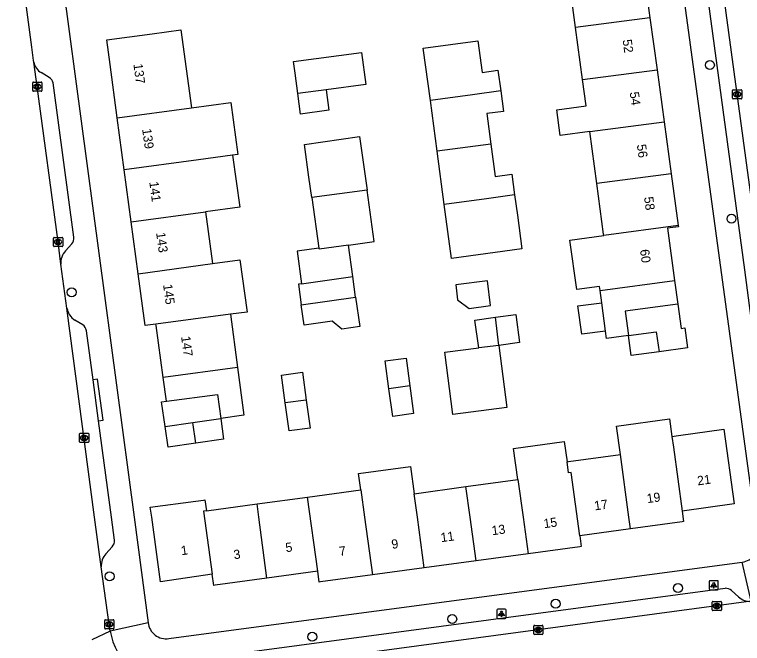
# Model space of a CAD drawing. Extents: x 163427 to 164190, y 380331 to 381641.
# Drawn here: x 163523.1 to 163602.3, y 380986.3 to 381054.7 of the extents above; entities that cross this region are included whole.
import ezdxf

# ---------------------------------------------------------------- set-up
doc = ezdxf.new("R2010")
doc.units = 0
for name, color, linetype in [('IMGEO_Boom', 7, 'Continuous'), ('IMGEO_Kolk', 7, 'Continuous'), ('IMGEO_Lichtpunt', 7, 'Continuous'), ('IMGEO_Pand', 7, 'Continuous'), ('IMGEO_Pand_nummerreeks', 7, 'Continuous'), ('IMGEO_Rijbaan_lokaal_open', 7, 'Continuous'), ('IMGEO_Voetpad_open', 7, 'Continuous')]:
    doc.layers.add(name, color=color, linetype=linetype)

msp = doc.modelspace()

# ---------------------------------------------------------------- linework, layer by layer
at = {"layer": 'IMGEO_Boom'}
for centre in [(163598.794, 381049.171), (163601.15, 381032.449), (163529.357, 381024.456), (163533.487, 380993.573), (163595.333, 380992.296), (163582.019, 380990.59), (163570.761, 380988.932), (163555.537, 380987.005)]:
    msp.add_circle(centre, 0.489, dxfattribs=at)
at = {"layer": 'IMGEO_Kolk'}
for p, q in [((163525.125, 381046.392), (163525.125, 381047.244)), ((163525.2, 381047.318), (163526.052, 381047.318)), ((163525.613, 381047.098), (163525.638, 381047.098)), ((163526.126, 381047.244), (163526.126, 381046.392)), ((163526.052, 381046.318), (163525.2, 381046.318)), ((163525.636, 381046.538), (163525.611, 381046.538)), ((163601.268, 381045.561), (163601.268, 381046.413)), ((163601.343, 381046.487), (163602.195, 381046.487)), ((163601.756, 381046.267), (163601.781, 381046.267)), ((163602.269, 381046.413), (163602.269, 381045.561)), ((163602.195, 381045.487), (163601.343, 381045.487)), ((163601.779, 381045.707), (163601.754, 381045.707)), ((163527.385, 381029.508), (163527.385, 381030.36)), ((163527.46, 381030.434), (163528.312, 381030.434)), ((163527.873, 381030.214), (163527.898, 381030.214)), ((163528.386, 381030.36), (163528.386, 381029.508)), ((163528.312, 381029.434), (163527.46, 381029.434)), ((163527.896, 381029.654), (163527.871, 381029.654)), ((163530.222, 381008.202), (163530.222, 381009.054)), ((163530.297, 381009.128), (163531.149, 381009.128)), ((163530.71, 381008.908), (163530.735, 381008.908)), ((163531.223, 381009.054), (163531.223, 381008.202)), ((163531.149, 381008.128), (163530.297, 381008.128)), ((163530.733, 381008.348), (163530.708, 381008.348)), ((163599.05, 380989.93), (163599.05, 380990.782)), ((163599.125, 380990.856), (163599.977, 380990.856)), ((163599.538, 380990.636), (163599.563, 380990.636)), ((163600.051, 380990.782), (163600.051, 380989.93)), ((163599.977, 380989.856), (163599.125, 380989.856)), ((163599.561, 380990.076), (163599.536, 380990.076)), ((163532.954, 380987.93), (163532.954, 380988.782)), ((163533.029, 380988.856), (163533.881, 380988.856)), ((163533.442, 380988.636), (163533.467, 380988.636)), ((163533.955, 380988.782), (163533.955, 380987.93)), ((163579.634, 380987.321), (163579.634, 380988.173)), ((163579.709, 380988.247), (163580.561, 380988.247)), ((163580.635, 380988.173), (163580.635, 380987.321)), ((163533.881, 380987.856), (163533.029, 380987.856)), ((163533.465, 380988.076), (163533.44, 380988.076)), ((163580.145, 380987.467), (163580.12, 380987.467)), ((163580.122, 380988.027), (163580.147, 380988.027)), ((163580.561, 380987.247), (163579.709, 380987.247))]:
    msp.add_line(p, q, dxfattribs=at)
for points in [[(163525.125, 381046.392), (163525.125, 381047.244)], [(163525.2, 381047.318), (163526.052, 381047.318)], [(163525.446, 381047.018), (163525.569, 381047.018), (163525.569, 381046.867), (163525.699, 381047.018), (163525.863, 381047.018), (163525.717, 381046.867), (163525.87, 381046.618), (163525.718, 381046.618), (163525.633, 381046.782), (163525.569, 381046.715), (163525.569, 381046.618), (163525.446, 381046.618), (163525.446, 381047.018)], [(163526.126, 381047.244), (163526.126, 381046.392)], [(163526.052, 381046.318), (163525.2, 381046.318)], [(163601.268, 381045.561), (163601.268, 381046.413)], [(163601.343, 381046.487), (163602.195, 381046.487)], [(163601.589, 381046.187), (163601.712, 381046.187), (163601.712, 381046.036), (163601.842, 381046.187), (163602.006, 381046.187), (163601.86, 381046.036), (163602.013, 381045.787), (163601.861, 381045.787), (163601.776, 381045.951), (163601.712, 381045.884), (163601.712, 381045.787), (163601.589, 381045.787), (163601.589, 381046.187)], [(163602.269, 381046.413), (163602.269, 381045.561)], [(163602.195, 381045.487), (163601.343, 381045.487)], [(163527.385, 381029.508), (163527.385, 381030.36)], [(163527.46, 381030.434), (163528.312, 381030.434)], [(163527.706, 381030.134), (163527.829, 381030.134), (163527.829, 381029.983), (163527.959, 381030.134), (163528.123, 381030.134), (163527.977, 381029.983), (163528.13, 381029.734), (163527.978, 381029.734), (163527.893, 381029.898), (163527.829, 381029.831), (163527.829, 381029.734), (163527.706, 381029.734), (163527.706, 381030.134)], [(163528.386, 381030.36), (163528.386, 381029.508)], [(163528.312, 381029.434), (163527.46, 381029.434)], [(163530.222, 381008.202), (163530.222, 381009.054)], [(163530.297, 381009.128), (163531.149, 381009.128)], [(163530.543, 381008.828), (163530.666, 381008.828), (163530.666, 381008.677), (163530.796, 381008.828), (163530.96, 381008.828), (163530.814, 381008.677), (163530.967, 381008.428), (163530.815, 381008.428), (163530.73, 381008.592), (163530.666, 381008.525), (163530.666, 381008.428), (163530.543, 381008.428), (163530.543, 381008.828)], [(163531.223, 381009.054), (163531.223, 381008.202)], [(163531.149, 381008.128), (163530.297, 381008.128)], [(163599.05, 380989.93), (163599.05, 380990.782)], [(163599.125, 380990.856), (163599.977, 380990.856)], [(163599.371, 380990.556), (163599.494, 380990.556), (163599.494, 380990.405), (163599.624, 380990.556), (163599.788, 380990.556), (163599.642, 380990.405), (163599.795, 380990.156), (163599.643, 380990.156), (163599.558, 380990.32), (163599.494, 380990.253), (163599.494, 380990.156), (163599.371, 380990.156), (163599.371, 380990.556)], [(163600.051, 380990.782), (163600.051, 380989.93)], [(163599.977, 380989.856), (163599.125, 380989.856)], [(163532.954, 380987.93), (163532.954, 380988.782)], [(163533.029, 380988.856), (163533.881, 380988.856)], [(163533.275, 380988.556), (163533.398, 380988.556), (163533.398, 380988.405), (163533.528, 380988.556), (163533.692, 380988.556), (163533.546, 380988.405), (163533.699, 380988.156), (163533.547, 380988.156), (163533.462, 380988.32), (163533.398, 380988.253), (163533.398, 380988.156), (163533.275, 380988.156), (163533.275, 380988.556)], [(163533.955, 380988.782), (163533.955, 380987.93)], [(163579.634, 380987.321), (163579.634, 380988.173)], [(163579.709, 380988.247), (163580.561, 380988.247)], [(163580.635, 380988.173), (163580.635, 380987.321)], [(163533.881, 380987.856), (163533.029, 380987.856)], [(163579.955, 380987.947), (163580.078, 380987.947), (163580.078, 380987.796), (163580.208, 380987.947), (163580.372, 380987.947), (163580.226, 380987.796), (163580.379, 380987.547), (163580.227, 380987.547), (163580.142, 380987.711), (163580.078, 380987.644), (163580.078, 380987.547), (163579.955, 380987.547), (163579.955, 380987.947)], [(163580.561, 380987.247), (163579.709, 380987.247)]]:
    msp.add_lwpolyline(points, dxfattribs=at)
for centre, start, end in [((163525.202, 381047.242), 91.55205, 178.44795), ((163525.202, 381047.242), 91.55205, 178.44795), ((163526.05, 381047.242), 1.55205, 88.44795), ((163526.05, 381047.242), 1.55205, 88.44795), ((163525.202, 381046.394), 181.55205, 268.44795), ((163525.202, 381046.394), 181.55205, 268.44795), ((163526.05, 381046.394), 271.55205, 358.44795), ((163526.05, 381046.394), 271.55205, 358.44795), ((163601.345, 381046.411), 91.55205, 178.44795), ((163601.345, 381046.411), 91.55205, 178.44795), ((163602.193, 381046.411), 1.55205, 88.44795), ((163602.193, 381046.411), 1.55205, 88.44795), ((163601.345, 381045.563), 181.55205, 268.44795), ((163601.345, 381045.563), 181.55205, 268.44795), ((163602.193, 381045.563), 271.55205, 358.44795), ((163602.193, 381045.563), 271.55205, 358.44795), ((163527.462, 381030.358), 91.55205, 178.44795), ((163527.462, 381030.358), 91.55205, 178.44795), ((163528.31, 381030.358), 1.55205, 88.44795), ((163528.31, 381030.358), 1.55205, 88.44795), ((163527.462, 381029.51), 181.55205, 268.44795), ((163527.462, 381029.51), 181.55205, 268.44795), ((163528.31, 381029.51), 271.55205, 358.44795), ((163528.31, 381029.51), 271.55205, 358.44795), ((163530.299, 381009.052), 91.55205, 178.44795), ((163530.299, 381009.052), 91.55205, 178.44795), ((163531.147, 381009.052), 1.55205, 88.44795), ((163531.147, 381009.052), 1.55205, 88.44795), ((163530.299, 381008.204), 181.55205, 268.44795), ((163530.299, 381008.204), 181.55205, 268.44795), ((163531.147, 381008.204), 271.55205, 358.44795), ((163531.147, 381008.204), 271.55205, 358.44795), ((163599.127, 380990.78), 91.55205, 178.44795), ((163599.127, 380990.78), 91.55205, 178.44795), ((163599.975, 380990.78), 1.55205, 88.44795), ((163599.975, 380990.78), 1.55205, 88.44795), ((163599.127, 380989.932), 181.55205, 268.44795), ((163599.127, 380989.932), 181.55205, 268.44795), ((163599.975, 380989.932), 271.55205, 358.44795), ((163599.975, 380989.932), 271.55205, 358.44795), ((163533.031, 380988.78), 91.55205, 178.44795), ((163533.031, 380988.78), 91.55205, 178.44795), ((163533.879, 380988.78), 1.55205, 88.44795), ((163533.879, 380988.78), 1.55205, 88.44795), ((163579.711, 380988.171), 91.55205, 178.44795), ((163579.711, 380988.171), 91.55205, 178.44795), ((163580.559, 380988.171), 1.55205, 88.44795), ((163580.559, 380988.171), 1.55205, 88.44795), ((163533.031, 380987.932), 181.55205, 268.44795), ((163533.031, 380987.932), 181.55205, 268.44795), ((163533.879, 380987.932), 271.55205, 358.44795), ((163533.879, 380987.932), 271.55205, 358.44795), ((163579.711, 380987.323), 181.55205, 268.44795), ((163579.711, 380987.323), 181.55205, 268.44795), ((163580.559, 380987.323), 271.55205, 358.44795), ((163580.559, 380987.323), 271.55205, 358.44795)]:
    msp.add_arc(centre, 0.0765, start, end, dxfattribs=at)
for centre, major_axis, ratio, start_param, end_param in [((163525.612, 381046.818), (-0.387, 0.002), 0.722429, 4.712389, 7.853982), ((163525.637, 381046.818), (-0.39, 0.002), 0.717154, 1.570796, 4.712389), ((163601.755, 381045.987), (-0.387, 0.002), 0.722429, 4.712389, 7.853982), ((163601.78, 381045.987), (-0.39, 0.002), 0.717154, 1.570796, 4.712389), ((163527.872, 381029.934), (-0.387, 0.002), 0.722429, 4.712389, 7.853982), ((163527.897, 381029.934), (-0.39, 0.002), 0.717154, 1.570796, 4.712389), ((163530.709, 381008.628), (-0.387, 0.002), 0.722429, 4.712389, 7.853982), ((163530.734, 381008.628), (-0.39, 0.002), 0.717154, 1.570796, 4.712389), ((163599.537, 380990.356), (-0.387, 0.002), 0.722429, 4.712389, 7.853982), ((163599.562, 380990.356), (-0.39, 0.002), 0.717154, 1.570796, 4.712389), ((163533.441, 380988.356), (-0.387, 0.002), 0.722429, 4.712389, 7.853982), ((163533.466, 380988.356), (-0.39, 0.002), 0.717154, 1.570796, 4.712389), ((163580.121, 380987.747), (-0.387, 0.002), 0.722429, 4.712389, 7.853982), ((163580.146, 380987.747), (-0.39, 0.002), 0.717154, 1.570796, 4.712389)]:
    msp.add_ellipse(centre, major_axis=major_axis, ratio=ratio, start_param=start_param, end_param=end_param, dxfattribs=at)
at = {"layer": 'IMGEO_Lichtpunt'}
for p, q in [((163598.713, 380993.006), (163598.713, 380992.199)), ((163598.713, 380993.006), (163598.713, 380992.199)), ((163599.615, 380993.101), (163598.807, 380993.101)), ((163599.615, 380993.101), (163598.807, 380993.101)), ((163599.709, 380992.199), (163599.709, 380993.006)), ((163599.709, 380992.199), (163599.709, 380993.006)), ((163598.807, 380992.105), (163599.615, 380992.105)), ((163598.807, 380992.105), (163599.615, 380992.105)), ((163575.625, 380989.903), (163575.625, 380989.096)), ((163575.625, 380989.903), (163575.625, 380989.096)), ((163576.527, 380989.998), (163575.719, 380989.998)), ((163576.527, 380989.998), (163575.719, 380989.998)), ((163576.621, 380989.096), (163576.621, 380989.903)), ((163576.621, 380989.096), (163576.621, 380989.903)), ((163575.719, 380989.002), (163576.527, 380989.002)), ((163575.719, 380989.002), (163576.527, 380989.002))]:
    msp.add_line(p, q, dxfattribs=at)
for points in [[(163599.087, 380992.67), (163599.126, 380992.642), (163598.938, 380992.38), (163598.9, 380992.407), (163599.087, 380992.67)], [(163599.189, 380992.622), (163599.236, 380992.622), (163599.236, 380992.3), (163599.189, 380992.3), (163599.189, 380992.622)], [(163599.299, 380992.642), (163599.337, 380992.669), (163599.524, 380992.407), (163599.485, 380992.379), (163599.299, 380992.642)], [(163575.999, 380989.567), (163576.038, 380989.539), (163575.85, 380989.277), (163575.812, 380989.304), (163575.999, 380989.567)], [(163576.101, 380989.519), (163576.148, 380989.519), (163576.148, 380989.197), (163576.101, 380989.197), (163576.101, 380989.519)], [(163576.211, 380989.539), (163576.249, 380989.566), (163576.436, 380989.304), (163576.397, 380989.276), (163576.211, 380989.539)]]:
    msp.add_lwpolyline(points, dxfattribs=at)
for centre in [(163599.212, 380992.804), (163576.124, 380989.701)]:
    msp.add_circle(centre, 0.0994, dxfattribs=at)
for centre, start, end in [((163598.807, 380993.006), 90, 180), ((163598.807, 380993.006), 90, 180), ((163599.615, 380993.006), 0, 90), ((163599.615, 380993.006), 0, 90), ((163598.807, 380992.199), 180, 270), ((163598.807, 380992.199), 180, 270), ((163599.615, 380992.199), 270, 0), ((163599.615, 380992.199), 270, 360), ((163575.719, 380989.903), 90, 180), ((163575.719, 380989.903), 90, 180), ((163576.527, 380989.903), 0, 90), ((163576.527, 380989.903), 0, 90), ((163575.719, 380989.096), 180, 270), ((163575.719, 380989.096), 180, 270), ((163576.527, 380989.096), 270, 0), ((163576.527, 380989.096), 270, 360)]:
    msp.add_arc(centre, 0.0946, start, end, dxfattribs=at)
at = {"layer": 'IMGEO_Pand'}
for points in [[(163590.332, 381059.774), (163591.509, 381059.929), (163592.279, 381054.293)], [(163584.188, 381053.249), (163583.444, 381058.729), (163583.426, 381058.863)], [(163592.279, 381054.293), (163584.188, 381053.249)], [(163592.279, 381054.293), (163593.049, 381048.647)], [(163584.957, 381047.587), (163584.188, 381053.249)], [(163534.322, 381043.412), (163533.54, 381049.22), (163533.178, 381051.906), (163538.134, 381052.569), (163541.247, 381052.986), (163542.394, 381044.507)], [(163568.386, 381045.312), (163567.62, 381051.005), (163573.561, 381051.804), (163574.023, 381048.374), (163575.74, 381048.594), (163576.04, 381046.363)], [(163553.977, 381046.068), (163553.677, 381048.298), (163553.51, 381049.536), (163560.884, 381050.528), (163561.354, 381047.038), (163557.041, 381046.471)], [(163584.957, 381047.587), (163593.049, 381048.647)], [(163593.049, 381048.647), (163593.82, 381043.002)], [(163585.724, 381041.944), (163582.507, 381041.524), (163582.145, 381044.301), (163585.347, 381044.719), (163584.957, 381047.587)], [(163557.041, 381046.471), (163557.34, 381044.25), (163554.277, 381043.838), (163553.977, 381046.068)], [(163557.041, 381046.471), (163553.977, 381046.068)], [(163576.04, 381046.363), (163572.96, 381045.94), (163568.386, 381045.312)], [(163576.04, 381046.363), (163576.339, 381044.132), (163574.518, 381043.907), (163574.966, 381040.58)], [(163569.128, 381039.793), (163568.386, 381045.312)], [(163534.322, 381043.412), (163542.394, 381044.507)], [(163542.394, 381044.507), (163546.673, 381045.086), (163547.436, 381039.447), (163546.878, 381039.372)], [(163535.082, 381037.77), (163534.322, 381043.412)], [(163585.724, 381041.944), (163593.82, 381043.002)], [(163593.82, 381043.002), (163594.592, 381037.346)], [(163555.49, 381034.771), (163555.181, 381036.983), (163554.683, 381040.545), (163560.684, 381041.384), (163561.497, 381035.557)], [(163586.492, 381036.292), (163585.724, 381041.944)], [(163574.966, 381040.58), (163569.128, 381039.793)], [(163574.966, 381040.58), (163575.44, 381037.059), (163577.258, 381037.29), (163577.558, 381035.059)], [(163569.907, 381034.002), (163569.128, 381039.793)], [(163546.878, 381039.372), (163543.155, 381038.871), (163535.082, 381037.77)], [(163546.878, 381039.372), (163547.642, 381033.726), (163543.92, 381033.221)], [(163535.842, 381032.129), (163535.082, 381037.77)], [(163594.592, 381037.346), (163586.492, 381036.292)], [(163594.592, 381037.346), (163595.361, 381031.71)], [(163587.26, 381030.632), (163587.241, 381030.773), (163586.492, 381036.292)], [(163561.497, 381035.557), (163555.49, 381034.771)], [(163559.473, 381029.597), (163562.275, 381029.986), (163561.497, 381035.557)], [(163577.558, 381035.059), (163577.858, 381032.828), (163578.35, 381029.168), (163570.695, 381028.139), (163569.907, 381034.002)], [(163577.558, 381035.059), (163574.495, 381034.636), (163569.907, 381034.002)], [(163555.49, 381034.771), (163556.257, 381029.263)], [(163535.842, 381032.129), (163543.92, 381033.221)], [(163543.92, 381033.221), (163544.683, 381027.579)], [(163536.603, 381026.477), (163535.842, 381032.129)], [(163595.361, 381031.71), (163587.26, 381030.632)], [(163595.361, 381031.71), (163595.38, 381031.57), (163594.18, 381031.42), (163594.95, 381025.75)], [(163586.86, 381024.67), (163586.801, 381025.106), (163584.307, 381024.768), (163583.577, 381030.142), (163587.26, 381030.632)], [(163559.473, 381029.597), (163556.275, 381029.149), (163556.257, 381029.263)], [(163559.942, 381026.159), (163559.473, 381029.597)], [(163556.257, 381029.263), (163553.89, 381028.94), (163554.375, 381025.383)], [(163544.683, 381027.579), (163547.666, 381027.986), (163548.439, 381022.316), (163546.637, 381022.078)], [(163536.603, 381026.477), (163544.683, 381027.579)], [(163538.537, 381021.01), (163537.36, 381020.855), (163536.603, 381026.477)], [(163554.375, 381025.383), (163559.942, 381026.159)], [(163560.253, 381023.931), (163559.942, 381026.159)], [(163554.375, 381025.383), (163554.024, 381025.334), (163554.334, 381023.106)], [(163574.611, 381025.696), (163571.146, 381025.27), (163571.347, 381023.641), (163572.592, 381022.71), (163574.943, 381023.007), (163574.611, 381025.696)], [(163586.86, 381024.67), (163594.95, 381025.75)], [(163594.95, 381025.75), (163595.3, 381023.17)], [(163587.039, 381023.328), (163586.86, 381024.67)], [(163554.334, 381023.106), (163560.253, 381023.931)], [(163560.253, 381023.931), (163560.697, 381020.745), (163558.742, 381020.439), (163557.7, 381021.31), (163554.644, 381020.884), (163554.334, 381023.106)], [(163587.452, 381020.238), (163584.849, 381019.891), (163584.437, 381022.98), (163587.039, 381023.328)], [(163587.452, 381020.238), (163587.039, 381023.328)], [(163595.3, 381023.17), (163589.571, 381022.397), (163589.94, 381019.76)], [(163595.3, 381023.17), (163595.658, 381020.54), (163596.064, 381020.595), (163596.36, 381018.415), (163593.266, 381017.995)], [(163546.637, 381022.078), (163538.537, 381021.01)], [(163546.637, 381022.078), (163547.398, 381016.282)], [(163573.657, 381018.404), (163573.24, 381021.44), (163575.469, 381021.742)], [(163575.469, 381021.742), (163577.7, 381022.045), (163578.073, 381018.982), (163575.853, 381018.679)], [(163575.853, 381018.679), (163575.469, 381021.742)], [(163539.32, 381015.21), (163538.56, 381020.84), (163538.537, 381021.01)], [(163589.94, 381019.76), (163587.558, 381019.442), (163587.452, 381020.238)], [(163589.94, 381019.76), (163592.962, 381020.169), (163593.266, 381017.995)], [(163593.266, 381017.995), (163590.231, 381017.583), (163589.94, 381019.76)], [(163575.853, 381018.679), (163576.7, 381011.924), (163570.823, 381011.188), (163569.977, 381017.942), (163573.657, 381018.404)], [(163575.853, 381018.679), (163573.657, 381018.404)], [(163563.883, 381013.98), (163563.472, 381016.989), (163565.741, 381017.299), (163566.152, 381014.29)], [(163547.398, 381016.282), (163539.32, 381015.21)], [(163547.398, 381016.282), (163548.079, 381011.095), (163545.58, 381010.74)], [(163539.669, 381012.624), (163539.32, 381015.21)], [(163552.601, 381012.428), (163552.19, 381015.45), (163554.475, 381015.761), (163554.889, 381012.723)], [(163566.152, 381014.29), (163566.563, 381011.281), (163564.294, 381010.971), (163563.883, 381013.98)], [(163566.152, 381014.29), (163563.883, 381013.98)], [(163539.669, 381012.624), (163545.238, 381013.355), (163545.58, 381010.74)], [(163554.889, 381012.723), (163555.3, 381009.701), (163553.015, 381009.39), (163552.601, 381012.428)], [(163554.889, 381012.723), (163552.601, 381012.428)], [(163539.53, 381009.88), (163539.126, 381012.553), (163539.669, 381012.624)], [(163539.53, 381009.88), (163542.561, 381010.311)], [(163542.561, 381010.311), (163545.58, 381010.74)], [(163542.878, 381008.053), (163542.561, 381010.311)], [(163545.58, 381010.74), (163545.898, 381008.477), (163542.878, 381008.053)], [(163589.059, 381006.819), (163588.641, 381009.901), (163594.416, 381010.683), (163594.673, 381008.791)], [(163542.878, 381008.053), (163539.87, 381007.63), (163539.53, 381009.88)], [(163594.673, 381008.791), (163595.376, 381008.887), (163600.33, 381009.56), (163601.44, 381001.46), (163595.774, 381000.678)], [(163594.673, 381008.791), (163594.834, 381007.603), (163595.774, 381000.678)], [(163577.904, 381004.093), (163577.44, 381007.472), (163582.962, 381008.224), (163583.263, 381006.031)], [(163583.263, 381006.031), (163583.401, 381006.05), (163589.059, 381006.819)], [(163590.155, 380998.731), (163589.983, 381000), (163589.059, 381006.819)], [(163560.819, 381002.984), (163560.577, 381004.766), (163566.218, 381005.533), (163566.622, 381002.56)], [(163584.65, 380997.97), (163583.695, 381004.88), (163583.424, 381004.843), (163583.263, 381006.031)], [(163572.262, 381003.326), (163577.904, 381004.093)], [(163577.904, 381004.093), (163578.467, 381000), (163579.013, 380996.024)], [(163566.622, 381002.56), (163572.262, 381003.326)], [(163573.373, 380995.259), (163572.72, 381000), (163572.262, 381003.326)], [(163555.035, 381002.195), (163560.819, 381002.984)], [(163560.819, 381002.984), (163561.224, 381000), (163562.076, 380993.725)], [(163567.725, 380994.492), (163566.972, 381000), (163566.622, 381002.56)], [(163544.66, 380993.8), (163539.02, 380992.99), (163538.067, 381000), (163537.92, 381001.08), (163542.875, 381001.753), (163543.723, 381001.868), (163543.861, 381001.887), (163544.022, 381000.699)], [(163549.541, 381001.449), (163555.035, 381002.195)], [(163556.13, 380994.12), (163555.035, 381002.195)], [(163544.022, 381000.699), (163549.541, 381001.449)], [(163550.611, 380993.368), (163549.733, 381000), (163549.541, 381001.449)], [(163544.022, 381000.699), (163543.705, 381000.656), (163544.66, 380993.8)], [(163595.774, 381000.678), (163595.93, 380999.53), (163595.792, 380999.511), (163590.155, 380998.731)], [(163590.155, 380998.731), (163584.65, 380997.97)], [(163584.65, 380997.97), (163584.8, 380996.81), (163584.652, 380996.79), (163579.013, 380996.024)], [(163579.013, 380996.024), (163573.373, 380995.259)], [(163573.373, 380995.259), (163567.725, 380994.492)], [(163567.725, 380994.492), (163562.076, 380993.725)], [(163550.611, 380993.368), (163544.968, 380992.599), (163544.83, 380992.58), (163544.66, 380993.8)], [(163556.13, 380994.12), (163550.611, 380993.368)], [(163562.076, 380993.725), (163556.437, 380992.96), (163556.29, 380992.94), (163556.13, 380994.12)]]:
    msp.add_lwpolyline(points, dxfattribs=at)
at = {"layer": 'IMGEO_Rijbaan_lokaal_open'}
for points in [[(163607.888, 381000.887), (163595.38, 381093.094)], [(163525.252, 381049.475), (163525.227, 381049.65), (163525.032, 381051.125), (163524.238, 381057.123), (163523.15, 381065.328)], [(163528.178, 381027.506), (163527.885, 381029.934), (163525.624, 381046.817), (163525.252, 381049.475)], [(163528.848, 381022.735), (163528.178, 381027.506)], [(163532.577, 380994.591), (163531.86, 381000), (163528.848, 381022.735)], [(163533.568, 380987.625), (163533.454, 380988.355), (163532.577, 380994.591)], [(163603.292, 380990.858), (163541.544, 380982.579)], [(163533.568, 380987.625), (163531.562, 380986.655)]]:
    msp.add_lwpolyline(points, dxfattribs=at)
msp.add_arc((163539.593, 380988.485), 6.086, 188.1202, 277.2465, dxfattribs=at)
at = {"layer": 'IMGEO_Voetpad_open'}
for points in [[(163604.031, 380997.461), (163603.685, 381000), (163591.052, 381092.633)], [(163524.106, 381089.843), (163526.055, 381075.376), (163526.663, 381070.867), (163527.606, 381063.862), (163528.471, 381057.443), (163536.152, 381000), (163537.686, 380988.53)], [(163593.989, 381090.174), (163596.472, 381071.828), (163597.185, 381066.558), (163602.552, 381026.894), (163603.261, 381021.656), (163605.735, 381003.371)], [(163526.924, 381047.827), (163526.062, 381048.344)], [(163529.585, 381030.454), (163527.366, 381047.232)], [(163528.693, 381028.98), (163529.373, 381029.725)], [(163530.566, 381020.924), (163529.718, 381021.437)], [(163531.694, 381014.945), (163530.964, 381020.286)], [(163532.294, 381010.474), (163532.779, 381010.538), (163532.189, 381015.01), (163531.694, 381014.945)], [(163532.294, 381010.474), (163531.694, 381014.945)], [(163534.034, 380997.507), (163533.699, 381000), (163532.294, 381010.474)], [(163533.098, 380996.038), (163533.762, 380996.794)], [(163539.935, 380986.816), (163542.894, 380987.206), (163602.31, 380995.116)], [(163603.292, 380990.858), (163602.31, 380995.116)], [(163543.81, 380984.703), (163600.443, 380992.284)], [(163601.148, 380992.029), (163601.903, 380991.361)], [(163537.686, 380988.53), (163533.568, 380987.625)]]:
    msp.add_lwpolyline(points, dxfattribs=at)
for centre, radius, start, end in [((163526.886, 381049.79), 1.664, 190.90195, 240.31704), ((163526.319, 381046.916), 1.094, 16.80095, 56.4132), ((163528.578, 381030.351), 1.012, 321.7521, 5.81805), ((163530.201, 381027.626), 2.027, 138.08466, 183.3976), ((163530.716, 381023.047), 1.894, 189.47347, 238.19141), ((163530.04, 381020.153), 0.933, 8.20244, 55.71141), ((163533.121, 380997.447), 0.915, 314.46199, 3.77564), ((163602.034, 380997.122), 2.025, 277.81947, 9.6305), ((163534.602, 380994.679), 2.027, 137.90436, 182.49228), ((163600.402, 380991.068), 1.217, 52.17647, 88.0532), ((163603.116, 380992.543), 1.694, 224.23745, 275.94877), ((163539.619, 380988.734), 1.944, 186.03227, 279.34448)]:
    msp.add_arc(centre, radius, start, end, dxfattribs=at)

# ---------------------------------------------------------------- texts
at = {"layer": 'IMGEO_Pand_nummerreeks'}
for s, rotation, p in [('52', 277.77234, (163589.295, 381051.898)), ('137', 277.67246, (163536.076, 381049.271)), ('54', 277.77234, (163590.073, 381046.195)), ('139', 277.67098, (163537.028, 381042.205)), ('56', 277.77234, (163590.851, 381040.495)), ('141', 277.67098, (163537.803, 381036.452)), ('58', 277.77483, (163591.631, 381034.792)), ('143', 277.67098, (163538.547, 381030.926)), ('60', 277.74045, (163591.188, 381029.072)), ('145', 277.67169, (163539.306, 381025.287)), ('147', 277.68888, (163541.265, 381019.638)), ('21', 7.86098, (163597.487, 381003.458)), ('19', 7.87244, (163591.998, 381001.53)), ('17', 7.87394, (163586.281, 381000.74)), ('15', 7.7292, (163580.764, 380998.805)), ('13', 7.73019, (163575.126, 380998.04)), ('11', 7.73019, (163569.572, 380997.286)), ('9', 7.73019, (163564.221, 380996.559)), ('1', 8.17276, (163541.323, 380995.867)), ('5', 7.76064, (163552.692, 380996.194)), ('7', 7.73019, (163558.526, 380995.786)), ('3', 7.76064, (163547.042, 380995.424))]:
    msp.add_text(s, height=1, rotation=rotation, dxfattribs=at).set_placement(p)

doc.saveas('drawing.dxf')
